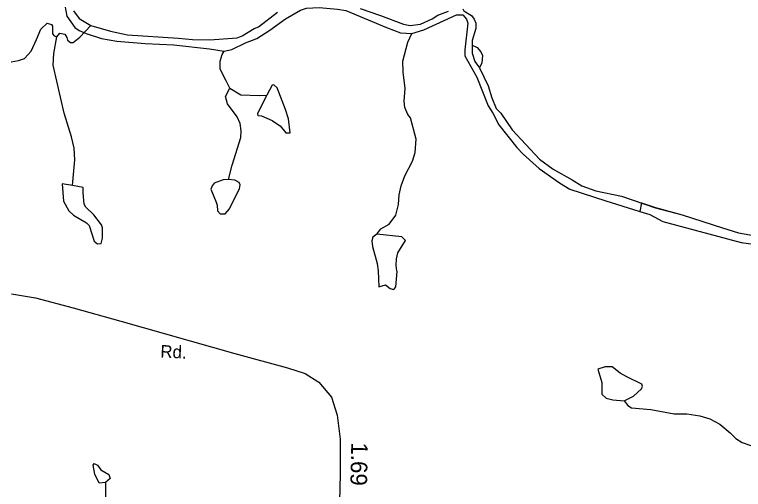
# Model space of a CAD drawing. Extents: x 2056842 to 2160602, y 826753 to 1016856.
# Drawn here: x 2090329 to 2095813, y 914934 to 918502 of the extents above; entities that cross this region are included whole.
import ezdxf

# ---------------------------------------------------------------- set-up
doc = ezdxf.new("R2010")
doc.units = 0
for name, color, linetype in [('Exist Hydrographic Creek Single Shore', 7, 'Continuous'), ('Exist Hydrographic Misc Water Feature', 7, 'Continuous'), ('Exist Hydrographic River Shore', 7, 'Continuous'), ('Exist Road Secondary Mileage Hundredths English Label', 7, 'Continuous'), ('Exist Road Secondary Type 51 Attributed', 7, 'Continuous'), ('Exist Road Secondary Type 51 Label', 7, 'Continuous')]:
    doc.layers.add(name, color=color, linetype=linetype)

msp = doc.modelspace()

# ---------------------------------------------------------------- linework, layer by layer
at = {"layer": 'Exist Hydrographic Creek Single Shore'}
for points in [[(2090303.9, 918147.6), (2090359.8, 918155.9), (2090403.8, 918172.1), (2090453.5, 918226.2), (2090495.3, 918314.2), (2090526.8, 918392.3), (2090574.7, 918438.6), (2090607, 918428.7), (2090614.9, 918414.8), (2090615, 918358.7), (2090627.2, 918342.7), (2090647, 918334.7)], [(2090647, 918334.7), (2090670.9, 918362.8), (2090707.2, 918355.1), (2090723, 918328.9), (2090727.2, 918309.1), (2090751.1, 918293.2), (2090771.1, 918291.1), (2090819.3, 918333.4), (2090902.7, 918419.6)]]:
    msp.add_lwpolyline(points, dxfattribs=at)
at = {"layer": 'Exist Hydrographic Misc Water Feature'}
msp.add_line((2095046, 917086.1), (2095033.3, 917022.8), dxfattribs=at)
for points in [[(2090764.8, 917217.3), (2090782.2, 917411.4), (2090777.9, 917499.4), (2090757.6, 917583.4), (2090703, 917761.1), (2090620, 918122.9), (2090625.5, 918210.9), (2090647.3, 918335)], [(2093053.8, 916852.7), (2093085.5, 916892.7), (2093147.5, 916926.9), (2093199.1, 916995.1), (2093219, 917075.1), (2093222.7, 917147.2), (2093238.5, 917215.2), (2093266.2, 917291.3), (2093322, 917399.4), (2093343.7, 917465.5), (2093351.5, 917565.5), (2093308.8, 917727.4), (2093289, 917751.3), (2093264.8, 917803.3), (2093260.5, 917851.3), (2093268.2, 917947.2), (2093251.8, 918069.2), (2093251.6, 918153.2), (2093289.2, 918295.3), (2093317, 918359.4)], [(2093773.1, 918272.9), (2093809.2, 918254.9), (2093837.3, 918223)], [(2091948.3, 917949.1), (2091920.2, 918003), (2091875.9, 918090.9), (2091875.7, 918150.8), (2091891.5, 918202.8), (2091907.5, 918226.9)], [(2093837.3, 918223), (2093849.4, 918195), (2093845.7, 918139.1), (2093827.8, 918103)], [(2091938.5, 917263.1), (2091966.2, 917369.2), (2092031.6, 917577.3), (2092035.3, 917629.4), (2092027.3, 917683.3), (2092003.1, 917733.3), (2091930.7, 917831.1), (2091916.5, 917886.9), (2091948.3, 917949.1)], [(2091948.3, 917949.1), (2092032.4, 917899.3), (2092168.6, 917893.8), (2092228.4, 917896)], [(2092368.9, 917788.4), (2092304.3, 917952.2), (2092280.3, 917974.1), (2092268.2, 917972.1), (2092228.4, 917896)], [(2092271.1, 917704.1), (2092190.9, 917737.9), (2092163, 917741.8), (2092158.9, 917757.8), (2092228.4, 917896)], [(2092271.1, 917704.1), (2092327.3, 917666.3), (2092371.3, 917614.4), (2092403.3, 917614.5), (2092391, 917718.5), (2092368.9, 917788.4)], [(2090764.8, 917217.3), (2090688.7, 917229.1), (2090697.1, 917099.2), (2090737.3, 917027.4), (2090773.6, 916995.5)], [(2090992, 916822.1), (2090991.8, 916898.2), (2090983.6, 916922.2), (2090925.5, 916996), (2090865.2, 917053.8), (2090853.3, 917077.7), (2090844.9, 917163.6), (2090844.9, 917203.6), (2090764.8, 917217.3)], [(2091938.5, 917263.1), (2091898.5, 917261), (2091830.6, 917234.8), (2091814.8, 917214.7), (2091806.8, 917190.7), (2091845.2, 917092.9)], [(2091965.1, 917079.2), (2092022.8, 917191.3), (2092026.7, 917221.4), (2092018.7, 917239.4), (2091986.5, 917257.3), (2091938.5, 917263.1)], [(2091845.2, 917092.9), (2091853.2, 917070.8), (2091857.3, 917026.9), (2091877.4, 917004.9), (2091913.5, 917005), (2091945.3, 917041.2), (2091965.1, 917079.2)], [(2095046, 917086.1), (2095150.8, 917051.3), (2095353, 916995.9), (2095655.3, 916898.8), (2095775.4, 916861.2), (2095903.6, 916839.6), (2096103.5, 916826.3), (2096215.5, 916832.6), (2096287.4, 916826.8), (2096423.4, 916799.2), (2096511.6, 916773.5)], [(2090773.6, 916995.5), (2090871.6, 916937.8), (2090891.7, 916917.9), (2090928.2, 916800), (2090952.2, 916778), (2090980.1, 916782.1), (2090992, 916822.1)], [(2093053.8, 916852.7), (2093025.7, 916830.5), (2093017.9, 916802.5), (2093022, 916758.5), (2093056.4, 916632.6), (2093064.6, 916576.8)], [(2093206.5, 916575.2), (2093200.4, 916615.1), (2093202.2, 916667.1), (2093214.1, 916711.2), (2093269.9, 916803.3), (2093241.8, 916831.2), (2093053.8, 916852.7)], [(2093064.6, 916576.8), (2093071, 916454.8), (2093119, 916471), (2093155.1, 916443), (2093182.9, 916437.1), (2093198.9, 916455.2), (2093208.6, 916571.1), (2093206.5, 916575.2)], [(2094937, 915778.7), (2094884.7, 915806.5), (2094824.6, 915854.4), (2094772.7, 915854.2), (2094716.7, 915836), (2094748.9, 915736.2), (2094747.1, 915716.2)], [(2094915.4, 915598.7), (2094985.4, 915634.9), (2095045, 915689.1), (2095053, 915709.1), (2095048.9, 915725.1), (2094937, 915778.7)], [(2094747.1, 915716.2), (2094747.3, 915648.1), (2094779.3, 915618.1), (2094829.3, 915606.4), (2094915.4, 915598.7)], [(2094915.4, 915598.7), (2094943.5, 915564.7), (2094971.6, 915546.8), (2095115.6, 915533.3), (2095291.7, 915501.8), (2095387.7, 915502.1), (2095485.7, 915486.4), (2095559.7, 915464.7), (2095635.8, 915425), (2095714.1, 915359.2), (2095756.1, 915317.3), (2095802.3, 915285.4), (2095918.5, 915245.9)], [(2090933.7, 915048.1), (2090921.4, 915116.1), (2090929.4, 915128.2), (2090953.4, 915116.2), (2090977.6, 915080.3)], [(2090977.6, 915080.3), (2091037.7, 915046.5), (2091049.6, 915016.5), (2091013.7, 914986.4)], [(2091013.7, 914986.4), (2090965.7, 914980.2), (2090933.7, 915048.1)], [(2091013.7, 914986.4), (2091014.1, 914870.3), (2091032.6, 914764.4), (2091056.6, 914728.5), (2091100.8, 914684.6), (2091144.9, 914616.8), (2091163.2, 914562.8), (2091157.4, 914478.9), (2091133.9, 914364.8), (2091124, 914264.8), (2091128.1, 914216.8), (2091160.5, 914118.9), (2091160.7, 914058.9)]]:
    msp.add_lwpolyline(points, dxfattribs=at)
at = {"layer": 'Exist Hydrographic River Shore'}
for points in [[(2090708.6, 918571.1), (2090722.7, 918491.1), (2090783, 918405.3), (2090815.2, 918381.4), (2090867.1, 918359.7)], [(2090772.5, 918531.3), (2090814.6, 918473.3), (2090902.7, 918419.6), (2091050.8, 918378.2), (2091178.9, 918350.6), (2091562.9, 918325.6), (2091667, 918313.9), (2091795, 918312.6), (2092003, 918326.9), (2092043, 918341.2), (2092132.7, 918397.4), (2092164.8, 918409.6), (2092308.5, 918520.1)], [(2091907.5, 918226.9), (2091963.5, 918239.1), (2092067.3, 918289.5), (2092151.1, 918321.7), (2092248.9, 918386), (2092368.7, 918470.4), (2092480.4, 918534.7), (2092526.4, 918550.9), (2092622.3, 918555.1), (2092758.3, 918541.6), (2092822.5, 918531.7), (2093128.8, 918404.8), (2093233, 918365), (2093317, 918359.4)], [(2092930.2, 918547.9), (2093082.4, 918496.5), (2093256.5, 918428.9), (2093304.6, 918421), (2093382.6, 918431.2), (2093470.3, 918469.8), (2093514.2, 918497.7), (2093594.2, 918527.9)], [(2093702.2, 918544.4), (2093710.1, 918530.4), (2093766.2, 918496.5), (2093786.3, 918468.8), (2093800.4, 918436.7), (2093798.6, 918396.7), (2093772.8, 918308.6), (2093773, 918272.5)], [(2093317, 918359.4), (2093408.9, 918387.7), (2093654.6, 918500.4), (2093702.5, 918500.6), (2093730.6, 918468.7), (2093740.7, 918436.7), (2093717.3, 918236.7), (2093717.5, 918192.7), (2093807.9, 918031), (2093892.6, 917815.2), (2093928.7, 917761.3), (2093973, 917673.5), (2094107.5, 917503.9), (2094155.7, 917452), (2094276.1, 917346.4), (2094430.3, 917236.9), (2094506.6, 917191.2), (2094778.7, 917102.1), (2095026.8, 917024.7), (2095033.3, 917022.8)], [(2090867.1, 918359.7), (2090983.1, 918322.1), (2091099.4, 918302.4), (2091311.4, 918285.1), (2091527.4, 918275.7), (2091795.6, 918244.6), (2091907.5, 918226.9)], [(2093773, 918272.5), (2093773.1, 918212.5), (2093793.4, 918148.7), (2093827.6, 918102.8)], [(2093827.6, 918102.8), (2093892, 917966.9), (2093920.4, 917877.1), (2093952.5, 917795.3), (2093988.5, 917761.5), (2094072.8, 917635.7), (2094279.6, 917416.5), (2094381.7, 917340.5), (2094524.1, 917259.1), (2094598.3, 917215.3), (2094702.2, 917177.7), (2094894.6, 917136.3), (2095150.7, 917050.9), (2095352.7, 916995.9), (2095655.2, 916898.7), (2095775.1, 916861.1), (2095903.3, 916839.4), (2096103.2, 916826.1), (2096215.2, 916832.3), (2096287.3, 916826.6), (2096423.2, 916799.1), (2096511.2, 916773.4)], [(2095033.3, 917022.8), (2095109, 916999.2), (2095207.2, 916947.5), (2095795.5, 916789.3), (2095887.6, 916775.6), (2095983.5, 916777.9), (2096389.5, 916751.2), (2096603.8, 916693.8), (2096751.9, 916676.3), (2097044.1, 916607.2), (2097328.3, 916528.2), (2097504.4, 916456.7), (2097500.5, 916436.7), (2097460.5, 916406.6), (2097456.6, 916394.6), (2097472.6, 916380.6), (2097499.5, 916375.8), (2097514.9, 916373.1)]]:
    msp.add_lwpolyline(points, dxfattribs=at)
at = {"layer": 'Exist Road Secondary Type 51 Attributed'}
msp.add_lwpolyline([(2090306.4, 916402.6), (2090485.9, 916372.1), (2090769.6, 916298.4), (2091128.8, 916197.8), (2091986.2, 915956.1), (2092383, 915846.5), (2092515, 915804.3), (2092619.2, 915739.6), (2092714.3, 915626.4), (2092755.6, 915491.6), (2092779, 915310.1), (2092778.1, 915046.9), (2092772.7, 914739.6), (2092766.4, 914305.7), (2092752.9, 913828.6), (2092701.4, 913277), (2092578.4, 912329), (2092569.3, 912202.6), (2092578.4, 912102.5), (2092581.4, 912045.9), (2092591.8, 911972)], dxfattribs=at)

# ---------------------------------------------------------------- texts
at = {"layer": 'Exist Road Secondary Mileage Hundredths English Label'}
msp.add_text('1.69', height=125, rotation=268.7015, dxfattribs=at).set_placement((2092862.9, 915287.6))
at = {"layer": 'Exist Road Secondary Type 51 Label'}
msp.add_text('Rd.', height=95, rotation=357.685, dxfattribs=at).set_placement((2091424.7, 915924.3))

doc.saveas('drawing.dxf')
